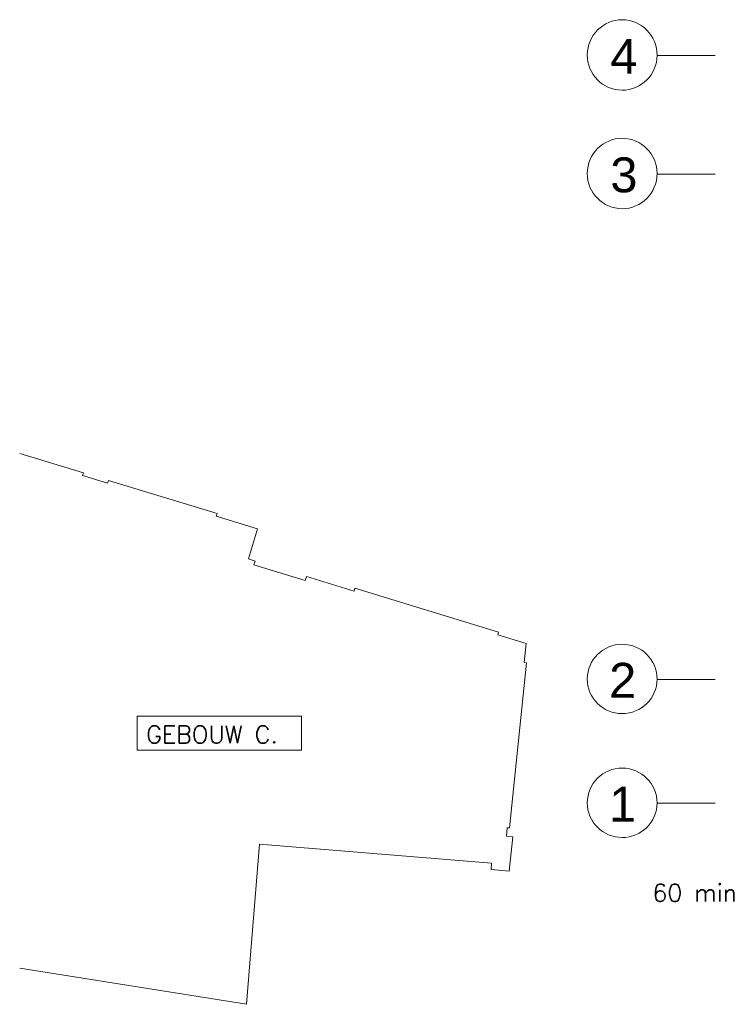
# Model space of a CAD drawing. Header units: millimetres. Extents: x -13022 to 1371524, y -38729 to 632593.
# Tile 306 of 381: x 720351 to 732474, y 569179 to 586094. Entities that reach past the tile are written whole.
import ezdxf
from ezdxf.lldxf.tags import DXFTag

# ---------------------------------------------------------------- set-up
doc = ezdxf.new("R2010")
doc.units = ezdxf.units.MM
doc.header["$LTSCALE"] = 35
doc.layers.add('A LIJN 1', color=1, linetype='Continuous', lineweight=20)
doc.layers.add('B95 tekst', color=7, linetype='Continuous', lineweight=25)
doc.styles.add('Algemeen', font='simplex.shx', dxfattribs={"height": 2.5})
doc.styles.add('Arial14', font='arial.ttf', dxfattribs={"height": 0.35})
doc.styles.add('Arial15', font='arial.ttf', dxfattribs={"height": 0.35})
tags = doc.linetypes.add('DIVIDE2', pattern=[0.625, 0.25, -0.125, 0, -0.125, 0, -0.125]).pattern_tags.tags
tags[14:15] = [DXFTag(74, 4), DXFTag(75, 0), DXFTag(340, '0'), DXFTag(46, 1.0), DXFTag(50, 0.0), DXFTag(44, 0.0), DXFTag(45, 0.0)]
tags[12:13] = [DXFTag(74, 4), DXFTag(75, 0), DXFTag(340, '0'), DXFTag(46, 1.0), DXFTag(50, 0.0), DXFTag(44, 0.0), DXFTag(45, 0.0)]
tags[10:11] = [DXFTag(74, 4), DXFTag(75, 0), DXFTag(340, '0'), DXFTag(46, 1.0), DXFTag(50, 0.0), DXFTag(44, 0.0), DXFTag(45, 0.0)]
tags[8:9] = [DXFTag(74, 4), DXFTag(75, 0), DXFTag(340, '0'), DXFTag(46, 1.0), DXFTag(50, 0.0), DXFTag(44, 0.0), DXFTag(45, 0.0)]
tags[6:7] = [DXFTag(74, 4), DXFTag(75, 0), DXFTag(340, '0'), DXFTag(46, 1.0), DXFTag(50, 0.0), DXFTag(44, 0.0), DXFTag(45, 0.0)]
tags[4:5] = [DXFTag(74, 4), DXFTag(75, 0), DXFTag(340, '0'), DXFTag(46, 1.0), DXFTag(50, 0.0), DXFTag(44, 0.0), DXFTag(45, 0.0)]

msp = doc.modelspace()

# ---------------------------------------------------------------- linework, layer by layer
at = {"layer": 'A LIJN 1', "color": 1, "linetype": 'DIVIDE2'}
for p, q in [((731302.292, 585478.945), (732302.323, 585478.945)), ((731302.292, 583442.86), (732302.323, 583442.86)), ((732302.323, 574760.299), (731302.292, 574760.299)), ((732302.323, 572632.862), (731302.292, 572632.862))]:
    msp.add_line(p, q, dxfattribs=at)
at = {"layer": 'A LIJN 1', "linetype": 'Continuous'}
for p, q in [((720350.899, 578643.792), (721445.412, 578310.409)), ((721445.412, 578310.409), (721430.855, 578262.587)), ((721430.855, 578262.587), (721861.367, 578131.572)), ((721861.367, 578131.572), (721875.901, 578179.296)), ((721875.901, 578179.296), (723741.28, 577611.129)), ((723741.28, 577611.129), (723726.723, 577563.297)), ((723726.723, 577563.297), (724439.4, 577346.228)), ((724439.4, 577346.228), (724282.09, 576829.645)), ((724282.09, 576829.645), (724396.859, 576794.694)), ((724396.859, 576794.694), (724376.458, 576727.724)), ((724376.458, 576727.724), (725256.569, 576459.779)), ((725256.569, 576459.779), (725276.932, 576526.629)), ((725276.932, 576526.629), (726094.826, 576277.511)), ((726094.826, 576277.511), (726109.413, 576325.341)), ((726109.413, 576325.341), (728579.415, 575573.013)), ((728579.415, 575573.013), (728564.842, 575525.177)), ((728564.842, 575525.177), (729050.392, 575377.287)), ((729050.392, 575377.287), (729016.854, 575048.997)), ((729056.648, 575044.929), (728766.762, 572209.407)), ((729016.854, 575048.997), (729056.648, 575044.929)), ((728726.906, 572212.64), (728715.248, 572068.958)), ((728715.248, 572068.958), (728821.663, 572058.048)), ((728766.762, 572209.407), (728726.906, 572212.64)), ((728821.663, 572058.048), (728761.36, 571468.235)), ((724473.152, 571932.283), (724246.102, 569179.302)), ((728458.534, 571603.611), (724473.152, 571932.283)), ((728449.501, 571493.982), (728458.534, 571603.611)), ((728761.36, 571468.235), (728449.501, 571493.982)), ((724246.102, 569179.302), (720350.899, 569798.417))]:
    msp.add_line(p, q, dxfattribs=at)
at = {"layer": 'A LIJN 1', "color": 2, "linetype": 'Continuous', "lineweight": 0}
for centre, major_axis, ratio, start_param, end_param in [((730702.355, 585487.768), (2.472, 604.663), 0.992280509, 1.570800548, 7.853975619), ((730702.355, 583451.684), (2.472, 604.663), 0.992280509, 1.570800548, 7.853975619), ((730702.339, 574768.107), (-599.995, 2.455), 0.993170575, 0.000006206, 6.283181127), ((730702.339, 572640.67), (-599.995, 2.455), 0.993170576, 0.000006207, 6.283181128)]:
    msp.add_ellipse(centre, major_axis=major_axis, ratio=ratio, start_param=start_param, end_param=end_param, dxfattribs=at)
at = {"layer": 'A LIJN 1', "linetype": 'ByBlock'}
msp.add_3dface([(722368.714, 573545.043), (725191.338, 573545.043), (725191.338, 574131.924), (722368.714, 574131.924)], dxfattribs=at)

# ---------------------------------------------------------------- texts
at = {"layer": 'A LIJN 1', "style": 'Arial15'}
for s, p in [('4', (730497.437, 585165.417)), ('3', (730497.437, 583129.332))]:
    msp.add_text(s, height=600, rotation=359.7659699, dxfattribs=at).set_placement(p)
at = {"layer": 'A LIJN 1', "style": 'Arial14', "oblique": 360}
for s, p in [('2', (730476.196, 574445.755)), ('1', (730476.196, 572318.318))]:
    msp.add_text(s, height=600, rotation=359.7659426, dxfattribs=at).set_placement(p)
at = {"layer": 'B95 tekst', "style": 'Algemeen'}
for s, p in [('GEBOUW C.', (722525.025, 573665.39)), ('60 min', (731221.088, 570943.519))]:
    msp.add_text(s, height=300, dxfattribs=at).set_placement(p)

doc.saveas('drawing.dxf')
